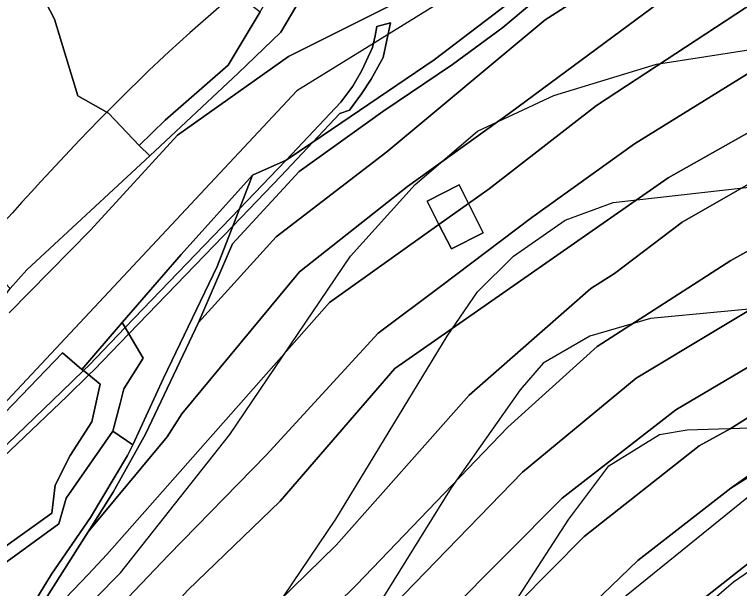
# Model space of a CAD drawing. Extents: x -510989 to -501240, y -1184665 to -1176098.
# Drawn here: x -504531.4 to -504368.9, y -1181138.5 to -1181009.9 of the extents above; entities that cross this region are included whole.
import ezdxf

# ---------------------------------------------------------------- set-up
doc = ezdxf.new("R2010")
doc.units = 0
for name, color, linetype in [('NAVRH_interakcni_prvky', 7, 'Continuous'), ('orna_puda', 7, 'Continuous'), ('ostatni_plocha_x_draha', 7, 'Continuous'), ('ostatni_plocha_x_jina_plocha', 7, 'Continuous'), ('ostatni_plocha_x_neplodna_puda', 7, 'Continuous'), ('ostatni_plocha_x_ostatni_komunikace', 7, 'Continuous'), ('STAV_USES', 7, 'Continuous'), ('STAV_zaplavove_uzemi', 7, 'Continuous'), ('trvaly_travni_porost', 7, 'Continuous'), ('vrstevnice_01', 7, 'Continuous'), ('vrstevnice_02', 7, 'Continuous')]:
    doc.layers.add(name, color=color, linetype=linetype)

msp = doc.modelspace()

# ---------------------------------------------------------------- linework, layer by layer
at = {"layer": 'NAVRH_interakcni_prvky'}
msp.add_lwpolyline([(-504526.74, -1181247.35), (-504341.78, -1181097.56), (-504330.86, -1181088.36)], dxfattribs=at)
at = {"layer": 'orna_puda'}
for points in [[(-504526.38, -1180955.09), (-504512.34, -1180969.17), (-504485.83, -1180997.71), (-504487.95, -1181000.25), (-504476.33, -1181009.26), (-504483.44, -1181021.2), (-504497.61, -1181033.56), (-504503.42, -1181039.22), (-504510.26, -1181031.95), (-504517.19, -1181028.11), (-504522.37, -1181010.93), (-504528.11, -1180999.81), (-504532.88, -1180982.82), (-504532.62, -1180974.11), (-504534.48, -1180970.65)], [(-504532.62, -1180974.11), (-504532.88, -1180982.82), (-504528.11, -1180999.81), (-504522.37, -1181010.93), (-504517.19, -1181028.11), (-504510.26, -1181031.95), (-504503.42, -1181039.22), (-504501.06, -1181041.56), (-504528.62, -1181067.13), (-504532.36, -1181071.28), (-504546.47, -1181056.28), (-504553.78, -1181057.59), (-504554.75, -1181053.45), (-504550.1, -1181042.54), (-504553.3, -1181033.87), (-504554.74, -1181002.38), (-504548.49, -1180982.51), (-504543, -1180974.91), (-504534.48, -1180970.65)], [(-504212.17, -1181010.46), (-504206.51, -1181018.94), (-504325.38, -1181100.23), (-504351.46, -1181120.76), (-504415.72, -1181171.33), (-504423.02, -1181162.44), (-504391.68, -1181132.29), (-504370.81, -1181116.07), (-504322.04, -1181085.38), (-504290.33, -1181063.53), (-504250.37, -1181034.35), (-504224.66, -1181017.25)]]:
    msp.add_lwpolyline(points, close=True, dxfattribs=at)
at = {"layer": 'ostatni_plocha_x_draha'}
for points in [[(-504615.31, -1181201.45), (-504613.13, -1181195.22), (-504589.93, -1181144.54), (-504533.97, -1181073.52), (-504532.36, -1181071.28), (-504528.62, -1181067.13), (-504501.06, -1181041.56), (-504481.26, -1181023.02), (-504471.63, -1181013.81), (-504461.34, -1180996.31), (-504441.53, -1180990.56), (-504438.54, -1180975.25), (-504436.1, -1180978.13), (-504430.64, -1180984.19), (-504399.93, -1180963.14), (-504373.58, -1180940.92), (-504372.24, -1180943.47), (-504370.07, -1180942.33), (-504371.61, -1180939.46), (-504190.06, -1180805.33), (-504151.39, -1180775.65)], [(-504417.9, -1181005.18), (-504437.27, -1181020.06), (-504464.53, -1181038.51), (-504458.48, -1181032.02), (-504456.25, -1181031.29), (-504453.61, -1181027.68), (-504451.42, -1181024.33), (-504448.74, -1181019.49), (-504447.08, -1181011.71), (-504450.16, -1181012.55), (-504450.49, -1181014.68), (-504451.16, -1181017.26), (-504453.48, -1181022.44), (-504455.56, -1181025.89), (-504458.2, -1181029.5), (-504470.49, -1181042.54), (-504477.99, -1181045.91), (-504494, -1181063.66), (-504507.2, -1181078.93), (-504516.27, -1181089.41), (-504520.57, -1181085.67), (-504535.49, -1181101.13)]]:
    msp.add_lwpolyline(points, dxfattribs=at)
at = {"layer": 'ostatni_plocha_x_jina_plocha'}
for points in [[(-504431.73, -1181048.08), (-504429.62, -1181052.24), (-504436.22, -1181056.93), (-504438.87, -1181051.69)], [(-504436.22, -1181056.93), (-504429.62, -1181052.24), (-504426.31, -1181058.78), (-504433.45, -1181062.4)]]:
    msp.add_lwpolyline(points, close=True, dxfattribs=at)
at = {"layer": 'ostatni_plocha_x_neplodna_puda'}
msp.add_lwpolyline([(-504012.2, -1180855.12), (-504035.54, -1180874.36), (-504086.99, -1180915.58), (-504120.74, -1180944.46), (-504125.81, -1180948.29), (-504130.27, -1180951.67), (-504179.53, -1180988.91), (-504202.07, -1181004.41), (-504210.01, -1181009.08), (-504212.17, -1181010.46), (-504224.66, -1181017.25), (-504250.37, -1181034.35), (-504290.33, -1181063.53), (-504322.04, -1181085.38), (-504370.81, -1181116.07), (-504215.27, -1181005.68), (-504181, -1180982.68), (-504108.33, -1180920.79), (-504078.99, -1180894.2), (-504062.82, -1180880.95), (-504039.44, -1180861.88), (-504012.57, -1180841.28)], dxfattribs=at)
at = {"layer": 'ostatni_plocha_x_ostatni_komunikace'}
for points in [[(-504374.86, -1180938.48), (-504373.58, -1180940.92), (-504390.57, -1180949.42), (-504408.66, -1180952.2), (-504423.51, -1180960.35), (-504438.54, -1180975.25), (-504441.53, -1180990.56), (-504461.34, -1180996.31), (-504471.63, -1181013.81), (-504481.26, -1181023.02), (-504501.06, -1181041.56), (-504503.42, -1181039.22), (-504497.61, -1181033.56), (-504483.44, -1181021.2), (-504476.33, -1181009.26), (-504471.82, -1181001.39), (-504467.33, -1180993.27), (-504464.48, -1180989.4), (-504451.5, -1180984.7), (-504440.48, -1180971.77), (-504425.44, -1180958.07), (-504409.47, -1180949.18), (-504390.84, -1180945.75), (-504375.15, -1180937.86)], [(-504447.08, -1181011.71), (-504448.74, -1181019.49), (-504451.42, -1181024.33), (-504453.61, -1181027.68), (-504456.25, -1181031.29), (-504458.48, -1181032.02), (-504464.53, -1181038.51), (-504470.49, -1181042.54), (-504458.2, -1181029.5), (-504455.56, -1181025.89), (-504453.48, -1181022.44), (-504451.16, -1181017.26), (-504450.49, -1181014.68), (-504450.16, -1181012.55)], [(-504464.53, -1181038.51), (-504471.63, -1181046.12), (-504482.41, -1181057.29), (-504480.9, -1181053.39), (-504472.39, -1181044.55), (-504470.49, -1181042.54)], [(-504470.49, -1181042.54), (-504472.39, -1181044.55), (-504480.9, -1181053.39), (-504477.99, -1181045.91)], [(-504480.9, -1181053.39), (-504482.41, -1181057.29), (-504505.73, -1181081.44), (-504506.55, -1181080.04)], [(-504505.73, -1181081.44), (-504513.49, -1181089.48), (-504514.71, -1181090.67), (-504515.92, -1181089.69), (-504514.63, -1181088.44), (-504506.55, -1181080.04)], [(-504515.92, -1181089.69), (-504514.71, -1181090.67), (-504519.58, -1181095.42), (-504533.88, -1181109.07), (-504540.72, -1181115.92), (-504550.71, -1181126.7), (-504556.13, -1181132.91), (-504560.57, -1181137.9), (-504564.91, -1181143.05), (-504568.16, -1181147.26), (-504571.22, -1181151.63), (-504575.95, -1181156.18), (-504572.36, -1181150.58), (-504569.3, -1181146.21), (-504566.05, -1181142.01), (-504561.72, -1181136.85), (-504551.88, -1181125.61), (-504541.94, -1181114.79), (-504535.03, -1181108.02), (-504520.72, -1181094.37)]]:
    msp.add_lwpolyline(points, close=True, dxfattribs=at)
for points in [[(-504599.93, -1181211.68), (-504596.98, -1181203.93), (-504595.04, -1181199.55), (-504585.39, -1181192.93), (-504561.36, -1181174.59), (-504549.16, -1181164.96), (-504538.4, -1181155.18), (-504529.84, -1181146.47), (-504523.05, -1181135.3), (-504514.34, -1181122.64), (-504506.01, -1181108.71), (-504504.87, -1181106.29), (-504497.98, -1181091.36), (-504485.94, -1181066.37), (-504482.41, -1181057.29), (-504471.63, -1181046.12), (-504464.53, -1181038.51), (-504437.27, -1181020.06), (-504417.9, -1181005.18), (-504369.14, -1180962.17), (-504347.77, -1180945.57)], [(-504367.91, -1180964.79), (-504414.93, -1181006.93), (-504421.92, -1181012.78), (-504433.21, -1181021.04), (-504448.81, -1181031.57), (-504467.58, -1181045.04), (-504482.51, -1181061.25), (-504490.09, -1181078.88), (-504501.98, -1181103.93), (-504509.24, -1181116.91), (-504514.85, -1181125.86), (-504524.54, -1181141.13), (-504521.66, -1181142.49), (-504536.94, -1181159.12), (-504573.87, -1181188.07), (-504596.43, -1181205.96)]]:
    msp.add_lwpolyline(points, dxfattribs=at)
at = {"layer": 'STAV_USES'}
for p, q in [((-504423.12, -1180995.83), (-504469.94, -1181019.25)), ((-504469.94, -1181019.25), (-504423.12, -1180995.83)), ((-504469.94, -1181019.25), (-504494.86, -1181036.89)), ((-504494.86, -1181036.89), (-504469.94, -1181019.25)), ((-504494.86, -1181036.89), (-504514.32, -1181058.18)), ((-504514.32, -1181058.18), (-504494.86, -1181036.89)), ((-504514.32, -1181058.18), (-504532.56, -1181076.73)), ((-504532.56, -1181076.73), (-504514.32, -1181058.18))]:
    msp.add_line(p, q, dxfattribs=at)
at = {"layer": 'STAV_zaplavove_uzemi'}
for points in [[(-503691.1, -1180709.63), (-503698.14, -1180689.92), (-503726.29, -1180661.77), (-503758.67, -1180635.02), (-503793.87, -1180613.9), (-503848.78, -1180591.37), (-503885.38, -1180575.88), (-503937.22, -1180564.11), (-503952.58, -1180564.11), (-503964.1, -1180580.75), (-503962.82, -1180602.51), (-503964.1, -1180625.54), (-503990.97, -1180635.78), (-504028.09, -1180635.78), (-504080.57, -1180656.26), (-504118.96, -1180675.46), (-504153.52, -1180702.34), (-504177.84, -1180745.85), (-504193.2, -1180768.89), (-504226.47, -1180789.37), (-504318.63, -1180820.09), (-504383.9, -1180844.41), (-504463.25, -1180867.44), (-504524.69, -1180885.36), (-504582.26, -1180902.78), (-504631.98, -1180942.98), (-504690.15, -1180991.64), (-504735.64, -1181042.41), (-504756.79, -1181076.26), (-504777.95, -1181112.22)], [(-504594.17, -1181642.09), (-504629.77, -1181535.28), (-504650.39, -1181443.46), (-504674.75, -1181355.39), (-504706.6, -1181265.44), (-504719.72, -1181182.99), (-504747.83, -1181113.66), (-504727.29, -1181064.42), (-504683.65, -1181020.77), (-504624.52, -1180967.28), (-504575.24, -1180927.85), (-504544.27, -1180915.18), (-504445.72, -1180881.39), (-504404.89, -1180867.31), (-504292.26, -1180829.3), (-504179.63, -1180791.29), (-504099.38, -1180734.98), (-504020.54, -1180698.37), (-503957.18, -1180675.84), (-503893.83, -1180664.58), (-503865.67, -1180678.66), (-503817.8, -1180689.92), (-503788.24, -1180689.92), (-503764.3, -1180695.55), (-503736.15, -1180687.11), (-503717.85, -1180698.37), (-503716.44, -1180708.23)], [(-502250.32, -1184002.61), (-502355.07, -1183875.41), (-502442.37, -1183790.61), (-502477.29, -1183700.82), (-502532.16, -1183578.61), (-502567.08, -1183448.91), (-502626.05, -1183402.34), (-502705.41, -1183380.59), (-502814.2, -1183349.87), (-502882.03, -1183297.39), (-502931.95, -1183237.24), (-503042.02, -1183107.97), (-503139.64, -1183018.94), (-503222.14, -1182957.59), (-503308.56, -1182839.96), (-503316.24, -1182784.92), (-503330.32, -1182756.77), (-503348.24, -1182719.65), (-503334.16, -1182651.82), (-503323.92, -1182595.5), (-503313.68, -1182526.39), (-503294.1, -1182480.5), (-503251.86, -1182396.03), (-503229.34, -1182314.37), (-503216.1, -1182227.15), (-503242.43, -1182174.5), (-503271.86, -1182129.59), (-503287.34, -1182081.58), (-503343.88, -1182028.1), (-503361.79, -1182008.91), (-503396.35, -1181952.59), (-503442.43, -1181933.39), (-503497.46, -1181888.6), (-503525.62, -1181860.44), (-503528.18, -1181837.4), (-503548.66, -1181767.01), (-503558.9, -1181729.89), (-503576.82, -1181682.53), (-503578.1, -1181621.1), (-503567.86, -1181572.46), (-503552.5, -1181536.63), (-503538.04, -1181458.36), (-503518.33, -1181411.9), (-503509.88, -1181341.51), (-503497.21, -1181207.63), (-503499.77, -1181097.56), (-503498.02, -1181031.35), (-503510.82, -1180970.85), (-503549.22, -1180952.23), (-503571.32, -1180940.6), (-503605.07, -1180937.11), (-503651.61, -1180939.44), (-503671.39, -1180917.33), (-503679.53, -1180892.89), (-503713.27, -1180871.95), (-503727.24, -1180859.15), (-503734.22, -1180833.55), (-503728.4, -1180799.81), (-503741.2, -1180770.72), (-503722.82, -1180725.17), (-503721.54, -1180703.41), (-503731.78, -1180697.01), (-503767.61, -1180699.57), (-503790.65, -1180697.01), (-503817.53, -1180697.01), (-503861.04, -1180686.77), (-503889.2, -1180675.25), (-503900.72, -1180668.85), (-503953.2, -1180679.09), (-503997.99, -1180697.01), (-504063.27, -1180722.61), (-504109.34, -1180749.49), (-504142.62, -1180776.36), (-504177.18, -1180796.84), (-504211.73, -1180817.32), (-504414.98, -1180961.5), (-504472.7, -1180998.11), (-504544.51, -1181068.5), (-504600.82, -1181143.12), (-504621.94, -1181196.62), (-504641.65, -1181267.01), (-504660.25, -1181350.62), (-504634.7, -1181398.32), (-504617.66, -1181447.72), (-504600.62, -1181492.01), (-504587, -1181548.23), (-504592.11, -1181628.29), (-504569.96, -1181682.81), (-504568.26, -1181664.07), (-504554.63, -1181621.48), (-504547.82, -1181597.63)], [(-504826.46, -1182247.73), (-504827.62, -1182204.68), (-504817.15, -1182165.12), (-504791.55, -1182113.93), (-504727.56, -1182034.81), (-504708.94, -1182017.35), (-504669.38, -1181991.76), (-504649.6, -1181961.5), (-504628.66, -1181917.29), (-504601.9, -1181867.26), (-504597.24, -1181809.08), (-504585.16, -1181766.79), (-504596.8, -1181741.4), (-504604.2, -1181726.59), (-504633.82, -1181658.9), (-504646.51, -1181600.72), (-504660.26, -1181556.29), (-504751.04, -1181459.08), (-504798.4, -1181384.84), (-504826.55, -1181347.73), (-504862.39, -1181315.73), (-504866.23, -1181265.81), (-504862.39, -1181205.66), (-504853.43, -1181164.7), (-504793.92, -1181116.47), (-504755.84, -1181064.64), (-504725.17, -1181018.1), (-504649.01, -1180947.23), (-504594, -1180900.69), (-504545.35, -1180879.53), (-504377.38, -1180832.83), (-504317.01, -1180808.36), (-504368.93, -1180802.59), (-504426.63, -1180826.63), (-504542.02, -1180859.32)]]:
    msp.add_spline(points, degree=3, dxfattribs=at)
at = {"layer": 'trvaly_travni_porost'}
for points in [[(-504596.43, -1181205.96), (-504573.87, -1181188.07), (-504536.94, -1181159.12), (-504521.66, -1181142.49), (-504514.87, -1181135.39), (-504510.68, -1181130.94), (-504460.74, -1181074.39), (-504436.22, -1181056.93), (-504433.45, -1181062.4), (-504426.31, -1181058.78), (-504429.62, -1181052.24), (-504424.98, -1181048.93), (-504400.92, -1181030.28), (-504367.54, -1181008.35), (-504336.51, -1180990.37), (-504249.1, -1180935.08), (-504233.44, -1180925.55), (-504166.07, -1180876.01), (-504133.12, -1180847.74), (-504072.71, -1180797.01), (-504042.72, -1180773.54), (-504004.99, -1180751.36)], [(-504005.62, -1180763.69), (-504037.66, -1180782.1), (-504059.99, -1180799.35), (-504098.85, -1180831.37), (-504155.36, -1180880.21), (-504201.89, -1180913.93), (-504219.97, -1180927.65), (-504246.12, -1180946.46), (-504247.41, -1180944.93), (-504299.26, -1180980.16), (-504327.13, -1180998.37), (-504392.38, -1181038.85), (-504415.43, -1181055.37), (-504435.85, -1181070.87), (-504449.89, -1181081.28), (-504474.95, -1181108.67), (-504496.82, -1181131.03), (-504528.81, -1181164.62), (-504563.03, -1181194.5), (-504604.19, -1181228.04)], [(-504604.19, -1181228.04), (-504563.03, -1181194.5), (-504528.81, -1181164.62), (-504496.82, -1181131.03), (-504474.95, -1181108.67), (-504449.89, -1181081.28), (-504435.85, -1181070.87), (-504415.43, -1181055.37), (-504392.38, -1181038.85), (-504327.13, -1180998.37), (-504299.26, -1180980.16), (-504247.41, -1180944.93), (-504246.12, -1180946.46), (-504219.97, -1180927.65), (-504201.89, -1180913.93), (-504155.36, -1180880.21), (-504098.85, -1180831.37), (-504059.99, -1180799.35), (-504037.66, -1180782.1), (-504005.62, -1180763.69)], [(-504030.03, -1180788.94), (-504063.16, -1180813.21), (-504132.91, -1180871.82), (-504146.77, -1180885.62), (-504181.8, -1180912.75), (-504226.87, -1180947.42), (-504239.55, -1180954.85), (-504241.32, -1180952.83), (-504306.08, -1180998.02), (-504325.39, -1181011.85), (-504349.77, -1181026.71), (-504384.85, -1181046.46), (-504446.15, -1181089.21), (-504471.78, -1181118.94), (-504492.53, -1181138.89), (-504515.34, -1181164.27), (-504525.27, -1181175.66), (-504549.94, -1181198.88), (-504569.79, -1181215.18)], [(-504569.79, -1181215.18), (-504549.94, -1181198.88), (-504525.27, -1181175.66), (-504515.34, -1181164.27), (-504492.53, -1181138.89), (-504471.78, -1181118.94), (-504446.15, -1181089.21), (-504384.85, -1181046.46), (-504349.77, -1181026.71), (-504325.39, -1181011.85), (-504306.08, -1180998.02), (-504241.32, -1180952.83), (-504239.55, -1180954.85), (-504226.87, -1180947.42), (-504181.8, -1180912.75), (-504146.77, -1180885.62), (-504132.91, -1180871.82), (-504063.16, -1180813.21), (-504030.03, -1180788.94)], [(-504022.36, -1180795.88), (-504041.62, -1180809.25), (-504065.91, -1180828.39), (-504132.7, -1180886.07), (-504162.2, -1180909.35), (-504208.32, -1180945.96), (-504221.24, -1180956.37), (-504233.11, -1180963.64), (-504234.32, -1180962.02), (-504286.66, -1180995.73), (-504318.65, -1181020.3), (-504381.72, -1181056.44), (-504396.9, -1181067.91), (-504402.18, -1181071.26), (-504429.44, -1181095.21), (-504459.3, -1181128.8), (-504498.64, -1181167.33), (-504513.47, -1181182.31), (-504533.73, -1181200.72), (-504590.2, -1181246.22)], [(-504590.2, -1181246.22), (-504533.73, -1181200.72), (-504513.47, -1181182.31), (-504498.64, -1181167.33), (-504459.3, -1181128.8), (-504429.44, -1181095.21), (-504402.18, -1181071.26), (-504396.9, -1181067.91), (-504381.72, -1181056.44), (-504318.65, -1181020.3), (-504286.66, -1180995.73), (-504234.32, -1180962.02), (-504233.11, -1180963.64), (-504221.24, -1180956.37), (-504208.32, -1180945.96), (-504162.2, -1180909.35), (-504132.7, -1180886.07), (-504065.91, -1180828.39), (-504041.62, -1180809.25), (-504022.36, -1180795.88)], [(-504023.05, -1180809.84), (-504056.44, -1180835.48), (-504096.85, -1180869.02), (-504118.6, -1180887.88), (-504150, -1180911.7), (-504181.44, -1180939.02), (-504210.07, -1180960.88), (-504237.88, -1180978.13), (-504288.48, -1181013.23), (-504314.75, -1181032), (-504351.15, -1181054.13), (-504370.8, -1181064.99), (-504400.75, -1181084.29), (-504420.82, -1181102.4), (-504454.7, -1181137.74), (-504495.6, -1181177.92), (-504532.27, -1181211.85)], [(-504532.27, -1181211.85), (-504495.6, -1181177.92), (-504454.7, -1181137.74), (-504420.82, -1181102.4), (-504400.75, -1181084.29), (-504370.8, -1181064.99), (-504351.15, -1181054.13), (-504314.75, -1181032), (-504288.48, -1181013.23), (-504237.88, -1180978.13), (-504210.07, -1180960.88), (-504181.44, -1180939.02), (-504150, -1180911.7), (-504118.6, -1180887.88), (-504096.85, -1180869.02), (-504056.44, -1180835.48), (-504023.05, -1180809.84)], [(-504021.35, -1180820.39), (-504059.78, -1180851.29), (-504108.15, -1180891.53), (-504139.7, -1180917.37), (-504161.39, -1180936.27), (-504191.9, -1180959.2), (-504210.71, -1180972.98), (-504246.88, -1180997.05), (-504272.45, -1181013.5), (-504307.94, -1181039.54), (-504325.77, -1181052.01), (-504355.69, -1181069.54), (-504392.02, -1181091.4), (-504417.49, -1181112.42), (-504458.63, -1181154.82), (-504510.84, -1181206.27)], [(-504510.84, -1181206.27), (-504458.63, -1181154.82), (-504417.49, -1181112.42), (-504392.02, -1181091.4), (-504355.69, -1181069.54), (-504325.77, -1181052.01), (-504307.94, -1181039.54), (-504272.45, -1181013.5), (-504246.88, -1180997.05), (-504210.71, -1180972.98), (-504191.9, -1180959.2), (-504161.39, -1180936.27), (-504139.7, -1180917.37), (-504108.15, -1180891.53), (-504059.78, -1180851.29), (-504021.35, -1180820.39)], [(-504019.14, -1180832.12), (-504092.51, -1180891.45), (-504121.12, -1180916.03), (-504143.01, -1180935.34), (-504181.4, -1180965.03), (-504196.06, -1180976.43), (-504221.56, -1180993.36), (-504264.36, -1181020.86), (-504297.57, -1181046.25), (-504317.63, -1181059.77), (-504383.12, -1181098.46), (-504408.62, -1181118.26), (-504434.29, -1181144.13), (-504459.96, -1181169.1), (-504494.59, -1181204.37)], [(-504494.59, -1181204.37), (-504459.96, -1181169.1), (-504434.29, -1181144.13), (-504408.62, -1181118.26), (-504383.12, -1181098.46), (-504317.63, -1181059.77), (-504297.57, -1181046.25), (-504264.36, -1181020.86), (-504221.56, -1180993.36), (-504196.06, -1180976.43), (-504181.4, -1180965.03), (-504143.01, -1180935.34), (-504121.12, -1180916.03), (-504092.51, -1180891.45), (-504019.14, -1180832.12)], [(-504012.57, -1180841.28), (-504039.44, -1180861.88), (-504062.82, -1180880.95), (-504078.99, -1180894.2), (-504104.63, -1180915.8), (-504133.69, -1180940.65), (-504180.33, -1180976.71), (-504209.73, -1180998.17), (-504256.61, -1181026.15), (-504303.71, -1181060.3), (-504370.97, -1181102.77), (-504377.93, -1181106.53), (-504403.66, -1181126.85), (-504448.06, -1181171.68), (-504495.86, -1181220.47)], [(-504495.86, -1181220.47), (-504448.06, -1181171.68), (-504403.66, -1181126.85), (-504377.93, -1181106.53), (-504370.97, -1181102.77), (-504303.71, -1181060.3), (-504256.61, -1181026.15), (-504209.73, -1180998.17), (-504180.33, -1180976.71), (-504133.69, -1180940.65), (-504104.63, -1180915.8), (-504078.99, -1180894.2), (-504108.33, -1180920.79), (-504181, -1180982.68), (-504215.27, -1181005.68), (-504370.81, -1181116.07), (-504391.68, -1181132.29), (-504423.02, -1181162.44), (-504424.62, -1181164.03), (-504503.21, -1181243.83)], [(-504348.52, -1180984.65), (-504378.09, -1181000.62), (-504420.19, -1181031.83), (-504443.31, -1181048.42), (-504467.45, -1181067.55), (-504493.82, -1181099.4), (-504497.13, -1181104.57), (-504514.85, -1181125.86), (-504509.24, -1181116.91), (-504501.98, -1181103.93), (-504490.09, -1181078.88), (-504472.71, -1181059.72), (-504447.93, -1181040.67), (-504412.4, -1181011.03), (-504383.35, -1180992.46), (-504317.95, -1180952.62)], [(-504367.54, -1181008.35), (-504400.92, -1181030.28), (-504424.98, -1181048.93), (-504429.62, -1181052.24), (-504431.73, -1181048.08), (-504438.87, -1181051.69), (-504436.22, -1181056.93), (-504460.74, -1181074.39), (-504510.68, -1181130.94), (-504514.87, -1181135.39), (-504521.66, -1181142.49), (-504524.54, -1181141.13), (-504514.85, -1181125.86), (-504497.13, -1181104.57), (-504493.82, -1181099.4), (-504467.45, -1181067.55), (-504443.31, -1181048.42), (-504420.19, -1181031.83), (-504378.09, -1181000.62), (-504348.52, -1180984.65)], [(-504538.6, -1181132.77), (-504522.99, -1181121.62), (-504522.23, -1181115.33), (-504518.89, -1181108.74), (-504513.99, -1181101.2), (-504512.17, -1181092.71), (-504514.71, -1181090.67), (-504513.49, -1181089.48), (-504505.73, -1181081.44), (-504502.53, -1181086.91), (-504506.85, -1181093.74), (-504507.68, -1181097.07), (-504509.28, -1181103.29), (-504519.81, -1181118.3), (-504521.4, -1181124.06), (-504540.25, -1181137.69)]]:
    msp.add_lwpolyline(points, dxfattribs=at)
for points in [[(-504256.48, -1180897.31), (-504249.37, -1180910.07), (-504267.38, -1180921.58), (-504317.95, -1180952.62), (-504383.35, -1180992.46), (-504412.4, -1181011.03), (-504447.93, -1181040.67), (-504472.71, -1181059.72), (-504490.09, -1181078.88), (-504482.51, -1181061.25), (-504467.58, -1181045.04), (-504448.81, -1181031.57), (-504433.21, -1181021.04), (-504421.92, -1181012.78), (-504414.93, -1181006.93), (-504367.91, -1180964.79), (-504357.82, -1180960.33), (-504344.95, -1180953.72), (-504312.37, -1180933.83)], [(-504200.75, -1181027.58), (-504194.99, -1181036.21), (-504254.39, -1181077.49), (-504299.64, -1181108.5), (-504322.99, -1181125.52), (-504401.97, -1181188.09), (-504408.84, -1181179.72), (-504415.72, -1181171.33), (-504351.46, -1181120.76), (-504325.38, -1181100.23), (-504206.51, -1181018.94)], [(-504477.99, -1181045.91), (-504480.9, -1181053.39), (-504506.55, -1181080.04), (-504507.2, -1181078.93), (-504494, -1181063.66)], [(-504482.41, -1181057.29), (-504485.94, -1181066.37), (-504497.98, -1181091.36), (-504504.87, -1181106.29), (-504509.28, -1181103.29), (-504507.68, -1181097.07), (-504506.85, -1181093.74), (-504502.53, -1181086.91), (-504505.73, -1181081.44)], [(-504506.55, -1181080.04), (-504514.63, -1181088.44), (-504515.92, -1181089.69), (-504516.27, -1181089.41), (-504507.2, -1181078.93)], [(-504516.27, -1181089.41), (-504515.92, -1181089.69), (-504520.72, -1181094.37), (-504535.03, -1181108.02), (-504541.94, -1181114.79), (-504551.88, -1181125.61), (-504561.72, -1181136.85), (-504566.05, -1181142.01), (-504569.3, -1181146.21), (-504572.36, -1181150.58), (-504575.95, -1181156.18), (-504578.53, -1181158.46), (-504577.89, -1181157.62), (-504559.12, -1181125.52), (-504535.49, -1181101.13), (-504520.57, -1181085.67)], [(-504514.71, -1181090.67), (-504512.17, -1181092.71), (-504513.99, -1181101.2), (-504518.89, -1181108.74), (-504522.23, -1181115.33), (-504522.99, -1181121.62), (-504538.6, -1181132.77), (-504543.67, -1181136.71), (-504549.89, -1181138.75), (-504552.77, -1181139.29), (-504560.47, -1181146.23), (-504571.22, -1181151.63), (-504568.16, -1181147.26), (-504564.91, -1181143.05), (-504560.57, -1181137.9), (-504556.13, -1181132.91), (-504550.71, -1181126.7), (-504540.72, -1181115.92), (-504533.88, -1181109.07), (-504519.58, -1181095.42)], [(-504504.87, -1181106.29), (-504506.01, -1181108.71), (-504514.34, -1181122.64), (-504523.05, -1181135.3), (-504529.84, -1181146.47), (-504538.4, -1181155.18), (-504549.16, -1181164.96), (-504561.36, -1181174.59), (-504585.39, -1181192.93), (-504589.51, -1181187.05), (-504587.56, -1181182.64), (-504581.53, -1181169.45), (-504578.34, -1181163.25), (-504574.77, -1181157.26), (-504558.13, -1181148.45), (-504551.24, -1181142.46), (-504543.74, -1181140.87), (-504540.25, -1181137.69), (-504521.4, -1181124.06), (-504519.81, -1181118.3), (-504509.28, -1181103.29)]]:
    msp.add_lwpolyline(points, close=True, dxfattribs=at)
at = {"layer": 'vrstevnice_01'}
for points in [[(-504364.59, -1180963), (-504468.09, -1181027), (-504544.91, -1181109), (-504583, -1181152), (-504597, -1181171), (-504610.69, -1181191), (-504624.31, -1181207)], [(-504530.59, -1181207), (-504474.91, -1181146), (-504459.31, -1181123), (-504434.41, -1181082), (-504427.59, -1181072), (-504419.5, -1181064), (-504407.91, -1181056), (-504397.19, -1181052), (-504352.81, -1181047)], [(-504449.09, -1181206), (-504442.31, -1181192), (-504430.09, -1181162), (-504423.31, -1181148), (-504407.09, -1181123), (-504398.19, -1181111), (-504386.81, -1181104), (-504380.59, -1181103), (-504350.09, -1181102)]]:
    msp.add_lwpolyline(points, dxfattribs=at)
at = {"layer": 'vrstevnice_02'}
for points in [[(-504423.81, -1181236), (-504400.81, -1181193), (-504386.31, -1181156), (-504382.91, -1181150), (-504378.31, -1181144), (-504370.19, -1181137), (-504354.19, -1181126), (-504339.09, -1181119), (-504305.19, -1181104), (-504296.31, -1181099), (-504274.19, -1181083), (-504244.09, -1181066), (-504230.59, -1181060), (-504200.59, -1181051), (-504186.91, -1181043), (-504173.09, -1181032), (-504148.41, -1181006), (-504135.69, -1180995), (-504120.59, -1180987), (-504091, -1180972), (-504075.81, -1180961), (-504047, -1180930), (-504039.41, -1180924), (-504025.81, -1180916)], [(-504589.31, -1181212), (-504574.59, -1181197), (-504536.31, -1181164), (-504507.59, -1181135), (-504483.09, -1181104), (-504456.09, -1181064), (-504441.59, -1181048), (-504427.59, -1181036), (-504410.5, -1181028), (-504387.5, -1181021), (-504355.31, -1181016)], [(-504357.31, -1181075), (-504388.81, -1181078), (-504402.41, -1181082), (-504412.91, -1181088), (-504418, -1181094), (-504433.5, -1181116), (-504456.5, -1181153), (-504491.59, -1181200), (-504506.81, -1181224)]]:
    msp.add_lwpolyline(points, dxfattribs=at)

doc.saveas('drawing.dxf')
